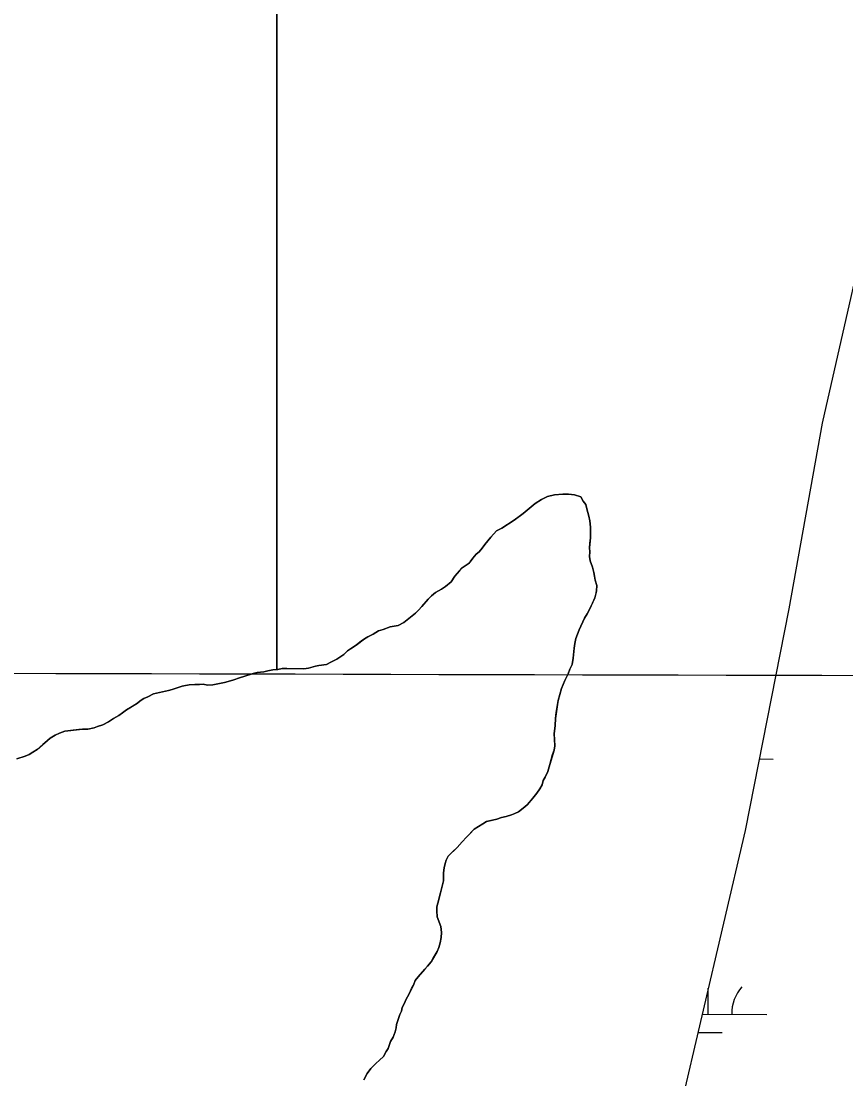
# Model space of a CAD drawing. Extents: x 3172297 to 3210190, y 958463 to 983887.
# Drawn here: x 3191191 to 3191893, y 969598 to 970498 of the extents above; entities that cross this region are included whole.
import ezdxf

# ---------------------------------------------------------------- set-up
doc = ezdxf.new("R2010")
doc.units = 0
for name, color, linetype in [('V-GRID-MAJR', 7, 'Continuous'), ('V-SITE-VEGE', 7, 'Continuous'), ('V-TOPO-SHOR', 7, 'Continuous'), ('V-WETL-SWMP', 7, 'Continuous')]:
    doc.layers.add(name, color=color, linetype=linetype)

msp = doc.modelspace()

# ---------------------------------------------------------------- linework, layer by layer
at = {"layer": 'V-GRID-MAJR'}
msp.add_spline([(3176557.23, 969982.7930000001), (3181771.021, 969968.005), (3186984.815, 969953.976), (3192198.611, 969940.7050000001), (3197412.4080000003, 969928.193), (3202626.207, 969916.438), (3207840.008, 969905.443), (3207840.009, 969905.443)], degree=3, dxfattribs=at)
at = {"layer": 'V-SITE-VEGE'}
for p, q in [((3191409.006, 982072.9385489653), (3191409.006, 969946.329)), ((3191409.006, 969946.329), (3191409.006, 982072.9385489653)), ((3191634.111, 970091.034), (3191639.2460000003, 970093.68)), ((3191639.2460000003, 970093.68), (3191645.269, 970095.1139999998)), ((3191645.269, 970095.1139999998), (3191652.482, 970095.6340000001)), ((3191652.482, 970095.6340000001), (3191657.287, 970095.581)), ((3191657.287, 970095.581), (3191662.384, 970094.9229999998)), ((3191662.384, 970094.9229999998), (3191667.772, 970093.3609999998)), ((3191667.772, 970093.361), (3191669.534, 970089.7399999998)), ((3191618.663, 970079.1939999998), (3191628.967, 970087.4890000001)), ((3191628.967, 970087.4890000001), (3191634.111, 970091.034)), ((3191669.534, 970089.7399999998), (3191671.901, 970086.7089999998)), ((3191671.901, 970086.7089999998), (3191672.7630000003, 970083.094)), ((3191611.092, 970073.573), (3191618.663, 970079.1939999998)), ((3191672.7630000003, 970083.094), (3191674.494, 970076.768)), ((3191674.494, 970076.768), (3191675.352, 970072.856)), ((3191595.974, 970064.4330000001), (3191600.506, 970066.7839999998)), ((3191600.506, 970066.7839999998), (3191611.092, 970073.573)), ((3191675.352, 970072.856), (3191675.8910000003, 970067.443)), ((3191675.8910000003, 970067.443), (3191675.79, 970058.436)), ((3191585.934, 970052.833), (3191591.11, 970059.083)), ((3191591.11, 970059.083), (3191595.974, 970064.4330000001)), ((3191675.79, 970058.436), (3191675.096, 970050.033)), ((3191581.058, 970046.5800000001), (3191583.794, 970049.554)), ((3191583.794, 970049.554), (3191585.934, 970052.833)), ((3191675.096, 970050.033), (3191675.356, 970046.426)), ((3191573.4560000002, 970037.956), (3191575.895, 970041.233)), ((3191575.895, 970041.233), (3191578.633, 970044.505)), ((3191578.633, 970044.505), (3191581.058, 970046.5800000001)), ((3191675.356, 970046.426), (3191675.012, 970042.5269999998)), ((3191675.012, 970042.5269999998), (3191675.573, 970038.916)), ((3191560.406, 970025.7889999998), (3191566.792, 970032.924)), ((3191566.792, 970032.924), (3191572.843, 970037.061)), ((3191572.843, 970037.061), (3191573.151, 970037.3599999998)), ((3191573.151, 970037.3599999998), (3191573.4560000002, 970037.956)), ((3191675.573, 970038.916), (3191677.613, 970033.487)), ((3191677.613, 970033.487), (3191678.764, 970028.9709999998)), ((3191557.348, 970021.019), (3191560.406, 970025.7889999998)), ((3191678.764, 970028.9709999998), (3191679.892, 970022.35)), ((3191679.892, 970022.35), (3191681.342, 970017.8300000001)), ((3191544.032, 970011.856), (3191549.171, 970014.8030000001)), ((3191549.171, 970014.8030000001), (3191552.501, 970017.169)), ((3191552.501, 970017.169), (3191557.348, 970021.019)), ((3191680.992, 970013.3309999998), (3191679.724, 970007.336)), ((3191681.342, 970017.8300000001), (3191680.992, 970013.3309999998)), ((3191532.488, 969999.974), (3191537.661, 970006.2220000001)), ((3191537.661, 970006.2220000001), (3191540.7, 970009.194)), ((3191540.7, 970009.194), (3191544.032, 970011.856)), ((3191679.724, 970007.336), (3191674.801, 969996.881)), ((3191527.019, 969994.3289999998), (3191529.452, 969997.0040000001)), ((3191529.452, 969997.0040000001), (3191532.488, 969999.974)), ((3191674.801, 969996.881), (3191672.966, 969993.899)), ((3191512.188, 969983.983), (3191517.019, 969986.332)), ((3191517.019, 969986.332), (3191521.265, 969989.889)), ((3191521.265, 969989.889), (3191527.019, 969994.3289999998)), ((3191670.822, 969990.0160000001), (3191666.208, 969980.159)), ((3191672.966, 969993.899), (3191670.822, 969990.0160000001)), ((3191486.553, 969974.3589999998), (3191491.0810000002, 969976.4119999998)), ((3191491.0810000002, 969976.4119999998), (3191495.62, 969979.365)), ((3191495.62, 969979.365), (3191499.535, 969980.522)), ((3191499.535, 969980.522), (3191505.569, 969982.8569999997)), ((3191505.569, 969982.8569999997), (3191512.188, 969983.9829999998)), ((3191666.208, 969980.159), (3191663.42, 969972.682)), ((3191476.565, 969967.263), (3191483.5300000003, 969972.5920000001)), ((3191483.5300000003, 969972.5920000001), (3191486.553, 969974.359)), ((3191662.472, 969968.49), (3191662.128, 969964.588)), ((3191663.42, 969972.682), (3191662.472, 969968.49)), ((3191460.2120000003, 969955.135), (3191465.964, 969959.274)), ((3191465.964, 969959.274), (3191469.301, 969962.2390000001)), ((3191469.301, 969962.2390000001), (3191471.723, 969964.013)), ((3191471.723, 969964.0129999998), (3191476.565, 969967.2629999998)), ((3191662.128, 969964.588), (3191661.1350000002, 969956.192)), ((3191441.829, 969949.3329999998), (3191444.8370000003, 969949.9)), ((3191444.8370000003, 969949.9), (3191451.1550000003, 969950.7320000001)), ((3191451.1550000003, 969950.7320000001), (3191455.079, 969952.79)), ((3191455.079, 969952.79), (3191460.2120000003, 969955.135)), ((3191660.1720000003, 969950.797), (3191658.325, 969946.613)), ((3191661.1350000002, 969956.192), (3191660.1720000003, 969950.797)), ((3191381.065, 969940.404), (3191388.9020000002, 969943.019)), ((3191388.9020000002, 969943.019), (3191392.216, 969943.8810000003)), ((3191392.216, 969943.881), (3191397.928, 969944.4180000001)), ((3191397.928, 969944.4180000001), (3191401.24, 969945.282)), ((3191401.24, 969945.282), (3191405.753, 969946.1340000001)), ((3191405.753, 969946.1340000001), (3191409.006, 969946.329)), ((3191409.006, 969946.329), (3191409.9620000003, 969946.386)), ((3191409.9620000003, 969946.386), (3191413.575, 969947.248)), ((3191413.575, 969947.2479999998), (3191431.892, 969947.0409999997)), ((3191431.892, 969947.0409999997), (3191436.103, 969947.596)), ((3191436.103, 969947.596), (3191441.829, 969949.333)), ((3191656.779, 969942.726), (3191654.012, 969937.051)), ((3191658.325, 969946.613), (3191656.779, 969942.726)), ((3191320.882, 969929.664), (3191328.419, 969932.2810000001)), ((3191328.419, 969932.2810000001), (3191334.438, 969933.4159999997)), ((3191334.438, 969933.4159999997), (3191339.244, 969933.6639999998)), ((3191339.244, 969933.664), (3191343.148, 969933.6190000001)), ((3191343.148, 969933.6190000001), (3191346.4560000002, 969933.883)), ((3191346.4560000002, 969933.883), (3191350.052, 969933.242)), ((3191350.052, 969933.242), (3191354.559, 969933.4919999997)), ((3191354.559, 969933.492), (3191364.492, 969935.4820000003)), ((3191364.492, 969935.4820000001), (3191371.722, 969937.506)), ((3191371.722, 969937.506), (3191378.052, 969939.535)), ((3191378.052, 969939.535), (3191381.065, 969940.404)), ((3191654.012, 969937.051), (3191651.233, 969930.176)), ((3191295.8680000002, 969921.834), (3191299.19, 969923.299)), ((3191299.19, 969923.299), (3191304.017, 969925.648)), ((3191304.017, 969925.648), (3191317.87, 969928.7980000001)), ((3191317.87, 969928.7980000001), (3191320.882, 969929.664)), ((3191651.233, 969930.176), (3191648.415, 969919.9949999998)), ((3191281.044, 969912.09), (3191290.416, 969917.6909999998)), ((3191290.416, 969917.6909999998), (3191292.843, 969919.7660000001)), ((3191292.843, 969919.7660000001), (3191295.8680000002, 969921.834)), ((3191647.7800000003, 969916.6979999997), (3191646.143, 969904.7050000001)), ((3191648.415, 969919.9949999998), (3191647.7800000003, 969916.6979999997)), ((3191265.916, 969902.049), (3191270.149, 969904.7050000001)), ((3191270.149, 969904.7050000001), (3191274.683, 969907.3570000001)), ((3191274.683, 969907.3570000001), (3191277.714, 969909.725)), ((3191277.714, 969909.725), (3191281.044, 969912.09)), ((3191646.143, 969904.7050000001), (3191645.7770000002, 969898.702)), ((3191228.5870000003, 969894.057), (3191243.6210000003, 969895.692)), ((3191243.6210000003, 969895.6919999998), (3191248.127, 969895.64)), ((3191248.127, 969895.64), (3191253.544, 969896.7809999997)), ((3191253.544, 969896.7810000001), (3191256.561, 969897.949)), ((3191256.561, 969897.949), (3191261.0810000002, 969899.4010000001)), ((3191261.0810000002, 969899.4010000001), (3191265.916, 969902.049)), ((3191645.7770000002, 969898.702), (3191645.099, 969891.802)), ((3191204.988, 969878.404), (3191216.2090000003, 969888.1900000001)), ((3191216.2090000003, 969888.1900000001), (3191220.44, 969890.5429999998)), ((3191220.44, 969890.5430000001), (3191224.063, 969892.3060000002)), ((3191224.063, 969892.306), (3191228.5870000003, 969894.057)), ((3191645.099, 969891.802), (3191645.582, 969881.587)), ((3191201.359, 969876.041), (3191204.988, 969878.404)), ((3191644.943, 969877.9909999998), (3191641.204, 969865.719)), ((3191645.582, 969881.587), (3191644.943, 969877.9909999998)), ((3191187.7830000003, 969870.4889999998), (3191195.014, 969872.8089999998)), ((3191195.014, 969872.809), (3191198.336, 969874.274)), ((3191198.336, 969874.274), (3191201.359, 969876.041)), ((3191639.6350000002, 969859.733), (3191637.478, 969854.9509999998)), ((3191641.204, 969865.719), (3191639.6350000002, 969859.733)), ((3191635.643, 969851.9670000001), (3191634.701, 969848.375)), ((3191637.478, 969854.9509999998), (3191635.643, 969851.9670000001)), ((3191632.862, 969845.0920000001), (3191630.1180000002, 969841.2189999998)), ((3191634.701, 969848.375), (3191632.862, 969845.0920000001)), ((3191626.765, 969837.0509999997), (3191621.899, 969831.399)), ((3191630.1180000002, 969841.2189999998), (3191626.765, 969837.0509999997)), ((3191611.606, 969824.006), (3191608.589, 969822.838)), ((3191614.625, 969825.4739999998), (3191611.606, 969824.006)), ((3191618.563, 969828.4330000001), (3191614.625, 969825.4739999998)), ((3191621.899, 969831.399), (3191618.563, 969828.4330000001)), ((3191584.179, 969815.304), (3191576.919, 969810.581)), ((3191587.503, 969817.0689999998), (3191584.179, 969815.3039999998)), ((3191596.236, 969819.074), (3191587.503, 969817.0689999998)), ((3191600.156, 969820.53), (3191596.236, 969819.074)), ((3191604.069, 969821.3879999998), (3191600.156, 969820.5299999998)), ((3191608.589, 969822.838), (3191604.069, 969821.388)), ((3191576.919, 969810.581), (3191570.537, 969803.745)), ((3191566.5870000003, 969799.8840000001), (3191562.3310000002, 969795.1269999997)), ((3191570.537, 969803.745), (3191566.5870000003, 969799.8840000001)), ((3191554.741, 969787.7029999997), (3191553.203, 969784.4180000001)), ((3191562.3310000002, 969795.1269999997), (3191554.741, 969787.7029999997)), ((3191552.267, 969781.4259999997), (3191551.327, 969777.831)), ((3191553.203, 969784.4180000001), (3191552.267, 969781.4259999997)), ((3191550.9790000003, 969773.631), (3191550.901, 969766.7249999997)), ((3191551.327, 969777.831), (3191550.9790000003, 969773.631)), ((3191549.965, 969763.432), (3191548.386, 969756.542)), ((3191550.901, 969766.7249999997), (3191549.965, 969763.432)), ((3191548.386, 969756.542), (3191545.8880000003, 969747.8609999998)), ((3191545.249, 969744.566), (3191545.2120000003, 969741.26)), ((3191545.8880000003, 969747.8609999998), (3191545.249, 969744.566)), ((3191545.2120000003, 969741.26), (3191545.4560000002, 969736.152)), ((3191545.4560000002, 969736.152), (3191548.669, 969728.0099999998)), ((3191548.669, 969728.0099999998), (3191549.2120000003, 969722.898)), ((3191548.863, 969718.697), (3191547.909, 969713.903)), ((3191549.2120000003, 969722.898), (3191548.863, 969718.697)), ((3191545.427, 969706.721), (3191540.221, 969697.773)), ((3191546.965, 969710.01), (3191545.427, 969706.721)), ((3191547.909, 969713.903), (3191546.965, 969710.01)), ((3191540.221, 969697.773), (3191537.178, 969694.201)), ((3191535.046, 969691.522), (3191529.2660000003, 969684.9809999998)), ((3191537.178, 969694.201), (3191535.046, 969691.522)), ((3191526.8310000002, 969682.005), (3191525.289, 969678.118)), ((3191529.2660000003, 969684.9809999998), (3191526.8310000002, 969682.005)), ((3191521.598, 969670.6510000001), (3191518.84, 969665.576)), ((3191525.289, 969678.118), (3191521.598, 969670.6510000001)), ((3191517.605, 969662.586), (3191515.764, 969659.0040000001)), ((3191518.84, 969665.576), (3191517.605, 969662.586)), ((3191513.595, 969653.022), (3191510.7970000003, 969644.6460000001)), ((3191515.129, 969656.008), (3191513.595, 969653.022)), ((3191515.764, 969659.0040000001), (3191515.129, 969656.008)), ((3191510.7970000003, 969644.6460000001), (3191510.463, 969641.645)), ((3191509.827, 969638.348), (3191507.973, 969633.865)), ((3191510.463, 969641.645), (3191509.827, 969638.348)), ((3191505.829, 969629.984), (3191503.662, 969624.3029999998)), ((3191507.973, 969633.865), (3191505.829, 969629.984)), ((3191499.683, 969617.438), (3191496.342, 969614.174)), ((3191502.13, 969621.616), (3191499.683, 969617.438)), ((3191503.662, 969624.3029999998), (3191502.13, 969621.616)), ((3191493.309, 969611.5069999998), (3191489.054, 969607.049)), ((3191496.342, 969614.174), (3191493.309, 969611.5069999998)), ((3191486.004, 969602.8790000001), (3191482.94, 969597.507)), ((3191489.054, 969607.049), (3191486.004, 969602.8790000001))]:
    msp.add_line(p, q, dxfattribs=at)
at = {"layer": 'V-TOPO-SHOR'}
for points in [[(3191645.099, 969891.802), (3191645.7770000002, 969898.702), (3191646.143, 969904.7050000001), (3191646.801, 969909.802), (3191647.7800000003, 969916.698), (3191648.417, 969919.995), (3191651.233, 969930.176), (3191654.012, 969937.051), (3191656.779, 969942.726), (3191658.325, 969946.613), (3191660.1720000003, 969950.797), (3191661.1350000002, 969956.192), (3191662.128, 969964.588), (3191662.472, 969968.49), (3191663.42, 969972.682), (3191666.208, 969980.159), (3191667.7460000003, 969983.446), (3191670.822, 969990.018), (3191672.966, 969993.899), (3191674.801, 969996.881), (3191677.572, 970002.8570000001), (3191679.724, 970007.336), (3191680.357, 970010.335), (3191680.992, 970013.331), (3191681.342, 970017.8300000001), (3191679.892, 970022.35), (3191679.3310000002, 970025.961), (3191678.764, 970028.971), (3191677.613, 970033.487), (3191675.573, 970038.916), (3191675.012, 970042.527), (3191675.356, 970046.426), (3191675.096, 970050.033), (3191675.436, 970053.633), (3191675.79, 970058.436), (3191675.856, 970064.14), (3191675.8910000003, 970067.443), (3191675.352, 970072.856), (3191674.494, 970076.768), (3191672.7630000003, 970083.094), (3191671.901, 970086.709), (3191669.534, 970089.738), (3191667.772, 970093.361), (3191662.384, 970094.9230000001), (3191657.287, 970095.581), (3191652.482, 970095.6340000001), (3191645.269, 970095.1140000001), (3191639.2460000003, 970093.68), (3191634.111, 970091.034), (3191628.967, 970087.4890000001), (3191618.663, 970079.194), (3191616.241, 970077.421), (3191611.092, 970073.573), (3191600.506, 970066.784), (3191595.974, 970064.4330000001), (3191593.543, 970061.758), (3191591.11, 970059.081), (3191585.934, 970052.833), (3191583.794, 970049.554), (3191581.058, 970046.5800000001), (3191578.633, 970044.505), (3191575.895, 970041.233), (3191573.4560000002, 970037.956), (3191573.149, 970037.36), (3191572.843, 970037.061), (3191569.819, 970034.995), (3191566.792, 970032.924), (3191564.359, 970030.2490000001), (3191560.406, 970025.789), (3191557.348, 970021.019), (3191552.501, 970017.169), (3191549.171, 970014.8030000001), (3191544.032, 970011.856), (3191540.7, 970009.192), (3191537.663, 970006.2220000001), (3191532.488, 969999.974), (3191529.452, 969997.0040000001), (3191527.019, 969994.329), (3191521.265, 969989.889), (3191517.019, 969986.332), (3191512.188, 969983.983), (3191505.569, 969982.8570000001), (3191499.535, 969980.522), (3191495.62, 969979.365), (3191491.0810000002, 969976.412), (3191486.553, 969974.359), (3191483.5300000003, 969972.5920000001), (3191481.109, 969970.816), (3191476.565, 969967.263), (3191471.723, 969964.015), (3191469.301, 969962.2390000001), (3191465.964, 969959.274), (3191460.2120000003, 969955.135), (3191455.079, 969952.79), (3191451.153, 969950.7320000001), (3191444.8370000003, 969949.9), (3191441.829, 969949.333), (3191436.103, 969947.596), (3191431.892, 969947.041), (3191428.89, 969947.076), (3191425.586, 969947.113)], [(3191425.586, 969947.113), (3191420.782, 969947.166), (3191417.478, 969947.203), (3191413.575, 969947.248), (3191409.9620000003, 969946.386), (3191405.753, 969946.1340000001), (3191401.24, 969945.282), (3191397.928, 969944.4180000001), (3191392.216, 969943.881), (3191388.9020000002, 969943.019), (3191381.065, 969940.404), (3191378.052, 969939.535), (3191371.722, 969937.5040000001), (3191364.492, 969935.4820000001), (3191354.559, 969933.492), (3191350.052, 969933.242), (3191346.4560000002, 969933.883), (3191343.148, 969933.6190000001), (3191339.244, 969933.664), (3191334.438, 969933.416), (3191331.427, 969932.849), (3191328.419, 969932.2810000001), (3191320.882, 969929.664), (3191317.87, 969928.796), (3191313.051, 969927.649), (3191309.137, 969926.7930000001), (3191304.019, 969925.648), (3191299.188, 969923.299), (3191295.8680000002, 969921.834), (3191292.843, 969919.7660000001), (3191290.416, 969917.691), (3191285.882, 969915.039), (3191281.044, 969912.09), (3191277.714, 969909.725), (3191274.683, 969907.355), (3191270.149, 969904.7050000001), (3191265.916, 969902.049), (3191261.0810000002, 969899.4010000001), (3191256.561, 969897.949), (3191253.544, 969896.7810000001), (3191248.127, 969895.64), (3191243.6210000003, 969895.692), (3191240.615, 969895.4230000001), (3191233.4, 969894.604), (3191228.5870000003, 969894.057), (3191224.063, 969892.306), (3191220.44, 969890.5430000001), (3191216.2090000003, 969888.1900000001), (3191213.784, 969886.113), (3191209.84, 969882.554), (3191204.988, 969878.404), (3191201.359, 969876.041), (3191198.336, 969874.274), (3191195.014, 969872.809), (3191187.7830000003, 969870.4890000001)], [(3191482.9420000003, 969597.507), (3191486.004, 969602.8790000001), (3191489.056, 969607.049), (3191493.309, 969611.505), (3191496.342, 969614.174), (3191499.683, 969617.4400000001), (3191502.13, 969621.616), (3191503.662, 969624.3030000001), (3191505.829, 969629.984), (3191507.973, 969633.865), (3191509.827, 969638.348), (3191510.463, 969641.645), (3191510.7970000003, 969644.6460000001), (3191513.595, 969653.022), (3191515.129, 969656.008), (3191515.764, 969659.0040000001), (3191517.605, 969662.586), (3191518.84, 969665.576), (3191521.598, 969670.6510000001), (3191523.751, 969675.132), (3191525.287, 969678.118), (3191526.8310000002, 969682.005), (3191529.2660000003, 969684.981), (3191535.046, 969691.522), (3191537.178, 969694.201), (3191540.221, 969697.773), (3191542.06, 969701.054), (3191545.427, 969706.723), (3191546.965, 969710.01), (3191547.909, 969713.903), (3191548.863, 969718.697), (3191549.2120000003, 969722.898), (3191548.669, 969728.01), (3191547.207, 969731.628), (3191545.4560000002, 969736.152), (3191545.2120000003, 969741.26), (3191545.249, 969744.564), (3191545.8880000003, 969747.861), (3191546.824, 969751.154), (3191548.386, 969756.542), (3191549.965, 969763.432), (3191550.903, 969766.725), (3191550.946, 969770.628), (3191550.9790000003, 969773.631), (3191551.327, 969777.831), (3191552.267, 969781.426), (3191553.203, 969784.4180000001), (3191554.741, 969787.703), (3191556.867, 969789.7810000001), (3191558.688, 969791.563), (3191562.3310000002, 969795.127), (3191566.589, 969799.8840000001), (3191570.537, 969803.745), (3191573.274, 969806.716), (3191576.919, 969810.581), (3191584.179, 969815.304), (3191587.503, 969817.069), (3191591.417, 969817.925), (3191596.236, 969819.074), (3191600.156, 969820.53), (3191604.069, 969821.388), (3191608.589, 969822.838), (3191611.606, 969824.006), (3191614.625, 969825.474), (3191618.563, 969828.4330000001), (3191621.899, 969831.399), (3191624.0270000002, 969833.779), (3191626.767, 969837.051), (3191630.1180000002, 969841.219), (3191632.862, 969845.0920000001), (3191634.701, 969848.375), (3191635.643, 969851.9670000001), (3191637.478, 969854.951), (3191639.6350000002, 969859.731), (3191641.204, 969865.719), (3191643.698, 969874.1), (3191644.943, 969877.991), (3191645.5840000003, 969881.587), (3191645.349, 969887.297), (3191645.099, 969891.802)]]:
    msp.add_lwpolyline(points, dxfattribs=at)
at = {"layer": 'V-WETL-SWMP'}
for p, q in [((3191819.545752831, 969870.3598878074), (3191831.1950885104, 969870.3310822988)), ((3191776.066076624, 969653.2237365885), (3191776.120811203, 969675.3591377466)), ((3191770.9437864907, 969653.2364025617), (3191826.0659237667, 969653.1001011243)), ((3191767.3347972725, 969637.8142793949), (3191788.027883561, 969637.7631112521))]:
    msp.add_line(p, q, dxfattribs=at)
msp.add_lwpolyline([(3191923.731, 970379.3110000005), (3191872.911, 970155.8739999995), (3191844.789, 969998.067), (3191807.5390000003, 969809.6169999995), (3191752.18, 969573.054)], dxfattribs=at)
msp.add_arc((3191831.3100178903, 969653.5619385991), 35.24628790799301, 139.08650098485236, 180.6301593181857, dxfattribs=at)

doc.saveas('drawing.dxf')
